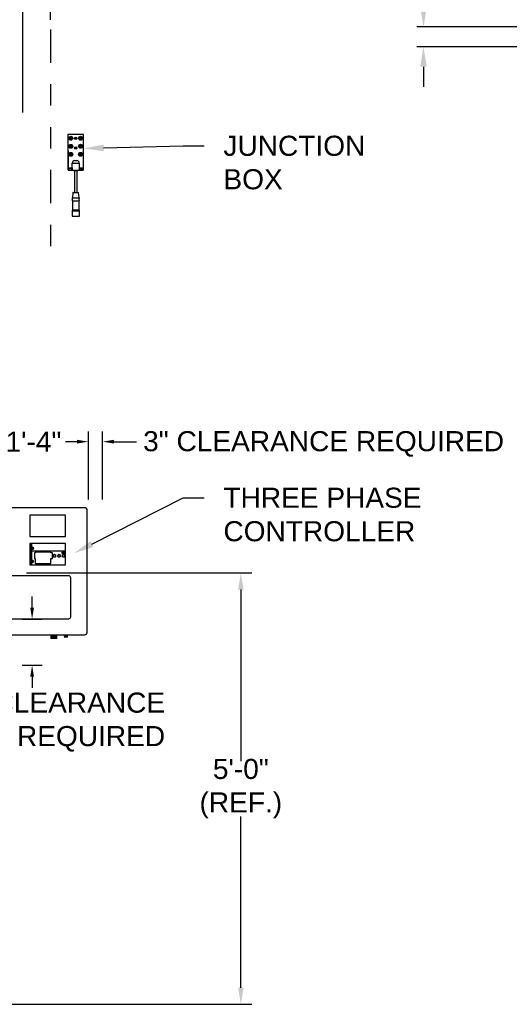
# Model space of a CAD drawing. Header units: inches. Extents: x 170 to 312, y 215 to 248.
# Tile 286 of 410: x 256.37 to 258.65, y 220.41 to 225.01. Entities that reach past the tile are written whole.
import ezdxf
from ezdxf import colors
from ezdxf.entities.mleader import LeaderData, LeaderLine
from ezdxf.math import Vec2, Vec3

# ---------------------------------------------------------------- set-up
doc = ezdxf.new("R2010")
doc.units = ezdxf.units.IN
doc.header["$LTSCALE"] = 0.25
doc.header["$MEASUREMENT"] = 0
doc.linetypes.add('PHANTOM2', pattern=[1.25, 0.625, -0.125, 0.125, -0.125, 0.125, -0.125])
for name, color, linetype in [('ANNOTATIONS', 1, 'Continuous'), ('HIDDEN', 6, 'PHANTOM2'), ('MOTOR LH', 7, 'Continuous')]:
    doc.layers.add(name, color=color, linetype=linetype)
doc.styles.add('ARIAL', font='arial.ttf', dxfattribs={"height": 0.09375})
doc.dimstyles.new('STANDARD$0', dxfattribs={"dimtxt": 0.09375, "dimasz": 0.09375, "dimexe": 0.03125, "dimexo": 0.046875, "dimgap": 0.09, "dimtad": 0, "dimtih": 1, "dimtoh": 1, "dimdec": 4, "dimzin": 0, "dimdsep": 46, "dimtxsty": 'ARIAL', "dimcen": 0.09, "dimadec": 0, "dimazin": 0, "dimtfac": 1, "dimtdec": 4, "dimtofl": 0, "dimtmove": 0, "dimatfit": 1, "dimfxl": 1, "dimtolj": 1, "dimtzin": 0, "dimarcsym": 0})

# ---------------------------------------------------------------- blocks, each defined once
blk = doc.blocks.new('*D252')
at = {"layer": 'ANNOTATIONS', "color": 0, "lineweight": -2, "transparency": 16777216}
for p, q in [((258.2527, 225.0714), (258.2527, 225.1651)), ((258.2527, 225.1651), (258.3465, 225.1651)), ((259.3085, 224.9776), (258.2215, 224.9776)), ((260.0881, 224.8853), (258.2215, 224.8853)), ((258.2527, 224.7916), (258.2527, 224.6978))]:
    blk.add_line(p, q, dxfattribs=at)
at = {"layer": 'ANNOTATIONS', "color": 0, "transparency": 16777216}
for points in [[(258.2371, 225.0714), (258.2684, 225.0714), (258.2527, 224.9776)], [(258.2371, 224.7916), (258.2684, 224.7916), (258.2527, 224.8853)]]:
    blk.add_solid(points, dxfattribs=at)
at = {"layer": 'defpoints', "color": 0, "transparency": 16777216}
for p in [(259.3554, 224.9776), (258.2527, 224.8853), (260.135, 224.8853)]:
    blk.add_point(p, dxfattribs=at)
at = {"layer": 'ANNOTATIONS', "color": 0, "transparency": 16777216, "insert": (258.5952, 225.1651), "char_height": 0.09375, "attachment_point": 5, "style": 'ARIAL'}
blk.add_mtext('\\A1;1 1/2"', dxfattribs=at)
blk = doc.blocks.new('*D199')
at = {"layer": 'ANNOTATIONS', "color": 0, "lineweight": -2, "transparency": 16777216}
for p, q in [((255.2899, 223.5854), (255.2899, 225.1525)), ((256.3836, 224.5784), (256.3836, 225.1525)), ((255.3837, 225.1213), (255.5516, 225.1213)), ((256.2898, 225.1213), (256.1219, 225.1213))]:
    blk.add_line(p, q, dxfattribs=at)
at = {"layer": 'ANNOTATIONS', "color": 0, "transparency": 16777216}
for points in [[(255.3837, 225.1369), (255.3837, 225.1057), (255.2899, 225.1213)], [(256.2898, 225.1369), (256.2898, 225.1057), (256.3836, 225.1213)]]:
    blk.add_solid(points, dxfattribs=at)
at = {"layer": 'defpoints', "color": 0, "transparency": 16777216}
for p in [(255.2899, 225.1213), (256.3836, 224.5315), (255.2899, 223.5385)]:
    blk.add_point(p, dxfattribs=at)
at = {"layer": 'ANNOTATIONS', "color": 0, "transparency": 16777216, "insert": (255.8367, 225.1213), "char_height": 0.09375, "attachment_point": 5, "style": 'ARIAL'}
blk.add_mtext('\\A1;17 3/8"', dxfattribs=at)
blk = doc.blocks.new('*D210')
at = {"layer": 'ANNOTATIONS', "color": 0, "lineweight": -2, "transparency": 16777216}
for p, q in [((255.2899, 223.5854), (255.2899, 225.5863)), ((256.5133, 225.0117), (256.5133, 225.5863)), ((255.3837, 225.555), (255.7205, 225.555)), ((256.4196, 225.555), (256.0827, 225.555))]:
    blk.add_line(p, q, dxfattribs=at)
at = {"layer": 'ANNOTATIONS', "color": 0, "transparency": 16777216}
for points in [[(255.3837, 225.5706), (255.3837, 225.5394), (255.2899, 225.555)], [(256.4196, 225.5706), (256.4196, 225.5394), (256.5133, 225.555)]]:
    blk.add_solid(points, dxfattribs=at)
at = {"layer": 'defpoints', "color": 0, "transparency": 16777216}
for p in [(256.5133, 225.555), (256.5133, 224.9648), (255.2899, 223.5385)]:
    blk.add_point(p, dxfattribs=at)
at = {"layer": 'ANNOTATIONS', "color": 0, "transparency": 16777216, "insert": (255.9016, 225.555), "char_height": 0.09375, "attachment_point": 5, "style": 'ARIAL'}
blk.add_mtext('\\A1;20"', dxfattribs=at)

msp = doc.modelspace()

# ---------------------------------------------------------------- linework, layer by layer
at = {"layer": 'ANNOTATIONS'}
for p, q in [((256.68987, 222.77145), (256.68987, 223.08815)), ((256.75555, 222.77145), (256.75555, 223.08815)), ((256.63643, 223.04101), (256.58329, 223.04101)), ((256.80869, 223.04101), (256.91329, 223.04101)), ((256.40072, 222.42782), (257.45167, 222.42782)), ((257.40058, 222.35015), (257.40058, 221.54973)), ((256.42688, 222.26556), (256.42688, 222.3187)), ((256.37975, 222.21242), (256.47401, 222.21242)), ((256.37975, 221.99712), (256.47401, 221.99712)), ((256.42688, 221.94398), (256.42688, 221.89084)), ((257.40058, 220.49118), (257.40058, 221.29121)), ((255.87034, 220.41351), (257.45167, 220.41351))]:
    msp.add_line(p, q, dxfattribs=at)
for points in [[(256.63643, 223.04987), (256.63643, 223.03216), (256.68957, 223.04101)], [(256.80869, 223.04987), (256.80869, 223.03216), (256.75555, 223.04101)], [(257.38763, 222.35015), (257.41352, 222.35015), (257.40058, 222.42782)], [(256.41802, 222.26556), (256.43573, 222.26556), (256.42688, 222.21242)], [(256.41802, 221.94398), (256.43573, 221.94398), (256.42688, 221.99712)], [(257.38763, 220.49118), (257.41352, 220.49118), (257.40058, 220.41351)]]:
    msp.add_solid(points, dxfattribs=at)
at = {"layer": 'HIDDEN'}
msp.add_line((256.51331, 224.96659), (256.51331, 223.9359), dxfattribs=at)
at = {"layer": 'MOTOR LH'}
for p, q in [((256.59372, 224.47554), (256.59402, 224.31192)), ((256.66587, 224.47619), (256.59423, 224.47605)), ((256.59423, 224.47503), (256.59452, 224.32083)), ((256.66536, 224.47567), (256.59474, 224.47554)), ((256.64834, 224.45746), (256.64755, 224.45745)), ((256.64757, 224.45882), (256.64834, 224.45882)), ((256.64834, 224.45882), (256.64834, 224.45746)), ((256.66616, 224.32096), (256.66587, 224.47516)), ((256.66669, 224.31206), (256.66638, 224.47567)), ((256.62516, 224.35364), (256.63539, 224.35366)), ((256.59503, 224.32032), (256.61354, 224.32035)), ((256.59775, 224.30821), (256.61356, 224.30824)), ((256.60868, 224.31727), (256.60032, 224.31726)), ((256.60033, 224.31129), (256.60869, 224.3113)), ((256.61354, 224.32035), (256.6135, 224.34236)), ((256.61354, 224.32035), (256.61356, 224.30824)), ((256.61996, 224.30825), (256.61996, 224.30735)), ((256.62388, 224.30736), (256.62407, 224.20501)), ((256.63704, 224.20504), (256.63685, 224.30738)), ((256.64077, 224.30739), (256.64077, 224.30829)), ((256.6471, 224.34242), (256.64714, 224.32041)), ((256.64714, 224.32041), (256.66565, 224.32045)), ((256.64714, 224.32041), (256.64716, 224.3083)), ((256.64716, 224.3083), (256.66298, 224.30833)), ((256.66037, 224.31737), (256.65201, 224.31735)), ((256.65202, 224.31138), (256.66038, 224.3114)), ((256.61463, 224.16577), (256.61471, 224.12312)), ((256.61725, 224.20407), (256.61496, 224.17927)), ((256.64624, 224.17933), (256.64386, 224.20412)), ((256.6467, 224.12318), (256.64663, 224.16582)), ((256.61471, 224.12312), (256.61331, 224.11916)), ((256.61331, 224.11916), (256.61336, 224.09446)), ((256.64811, 224.11922), (256.6467, 224.12318)), ((256.64816, 224.09452), (256.64811, 224.11922)), ((256.67151, 222.73228), (256.18057, 222.73228)), ((256.58192, 222.69857), (256.41556, 222.69857)), ((256.41556, 222.69857), (256.41556, 222.59876)), ((256.58192, 222.59876), (256.58192, 222.69857)), ((256.68398, 222.15221), (256.68398, 222.7198)), ((256.41556, 222.59876), (256.58192, 222.59876)), ((256.58192, 222.56503), (256.41556, 222.56503)), ((256.41556, 222.56503), (256.41556, 222.46548)), ((256.42108, 222.46548), (256.42108, 222.56503)), ((256.42291, 222.46548), (256.42291, 222.56503)), ((256.4233, 222.46548), (256.4233, 222.56503)), ((256.4237, 222.54447), (256.4237, 222.56503)), ((256.42435, 222.56503), (256.42435, 222.54589)), ((256.42442, 222.54599), (256.42442, 222.56503)), ((256.58192, 222.46548), (256.58192, 222.56503)), ((256.4237, 222.48291), (256.4237, 222.5419)), ((256.42435, 222.54048), (256.42435, 222.48433)), ((256.42442, 222.54039), (256.42442, 222.48442)), ((256.58192, 222.53009), (256.42442, 222.53009)), ((256.43741, 222.52158), (256.43741, 222.49603)), ((256.44079, 222.52158), (256.43741, 222.52158)), ((256.44079, 222.52503), (256.44079, 222.52158)), ((256.51415, 222.52503), (256.44079, 222.52503)), ((256.51415, 222.52158), (256.51415, 222.52503)), ((256.5217, 222.52158), (256.51415, 222.52158)), ((256.5217, 222.49603), (256.5217, 222.52158)), ((256.58192, 222.52577), (256.5654, 222.52577)), ((256.5654, 222.52577), (256.5654, 222.52053)), ((256.5654, 222.52053), (256.58192, 222.52053)), ((256.57638, 222.52053), (256.57638, 222.52577)), ((256.57689, 222.52053), (256.57689, 222.52577)), ((256.57786, 222.52577), (256.57786, 222.52053)), ((256.57802, 222.52053), (256.57802, 222.52577)), ((256.57839, 222.52577), (256.57839, 222.52053)), ((256.57854, 222.52053), (256.57854, 222.52577)), ((256.57951, 222.52577), (256.57951, 222.52053)), ((256.58003, 222.52577), (256.58003, 222.52053)), ((256.41556, 222.46548), (256.58192, 222.46548)), ((256.4237, 222.46548), (256.4237, 222.48034)), ((256.43297, 222.48105), (256.42379, 222.4806)), ((256.42435, 222.47892), (256.42435, 222.46548)), ((256.42442, 222.47882), (256.42442, 222.46548)), ((256.43741, 222.49603), (256.44079, 222.49603)), ((256.44079, 222.49603), (256.44079, 222.47132)), ((256.44079, 222.47133), (256.51415, 222.47133)), ((256.44079, 222.47132), (256.51415, 222.47132)), ((256.44158, 222.47132), (256.44158, 222.47133)), ((256.4421, 222.47132), (256.4421, 222.47133)), ((256.44307, 222.47133), (256.44307, 222.47132)), ((256.44322, 222.47132), (256.44322, 222.47133)), ((256.4436, 222.47133), (256.4436, 222.47132)), ((256.44375, 222.47132), (256.44375, 222.47133)), ((256.44472, 222.47133), (256.44472, 222.47132)), ((256.44524, 222.47133), (256.44524, 222.47132)), ((256.47177, 222.47132), (256.47177, 222.47133)), ((256.47242, 222.47132), (256.47242, 222.47133)), ((256.47766, 222.47133), (256.47766, 222.47132)), ((256.47832, 222.47133), (256.47832, 222.47132)), ((256.48129, 222.46656), (256.47911, 222.46656)), ((256.47911, 222.46656), (256.47911, 222.46548)), ((256.48129, 222.46548), (256.48129, 222.46891)), ((256.48129, 222.46891), (256.5079, 222.46891)), ((256.5079, 222.46868), (256.48129, 222.46868)), ((256.5079, 222.46829), (256.48129, 222.46829)), ((256.48238, 222.46918), (256.48238, 222.46891)), ((256.50661, 222.46918), (256.48238, 222.46918)), ((256.48321, 222.46563), (256.48413, 222.46563)), ((256.48321, 222.46548), (256.48321, 222.46563)), ((256.48413, 222.46655), (256.48441, 222.46655)), ((256.48413, 222.46563), (256.48413, 222.46655)), ((256.48441, 222.46655), (256.48441, 222.46563)), ((256.48441, 222.46563), (256.48533, 222.46563)), ((256.48533, 222.46563), (256.48533, 222.46548)), ((256.49009, 222.46548), (256.49085, 222.46707)), ((256.49086, 222.46647), (256.4904, 222.46548)), ((256.49085, 222.46707), (256.49089, 222.46707)), ((256.49132, 222.46548), (256.49086, 222.46647)), ((256.49089, 222.46707), (256.49162, 222.46548)), ((256.49649, 222.46707), (256.49709, 222.46707)), ((256.49649, 222.46548), (256.49649, 222.46707)), ((256.49677, 222.46675), (256.49677, 222.46575)), ((256.49715, 222.46675), (256.49677, 222.46675)), ((256.49677, 222.46575), (256.49695, 222.46575)), ((256.50488, 222.46707), (256.50518, 222.46707)), ((256.50556, 222.46548), (256.50488, 222.46707)), ((256.50518, 222.46707), (256.50586, 222.46548)), ((256.50659, 222.46548), (256.50726, 222.46707)), ((256.50661, 222.46891), (256.50661, 222.46918)), ((256.50756, 222.46707), (256.50689, 222.46548)), ((256.50726, 222.46707), (256.50756, 222.46707)), ((256.5079, 222.46891), (256.5079, 222.46548)), ((256.50989, 222.46656), (256.5079, 222.46656)), ((256.50989, 222.46548), (256.50989, 222.46656)), ((256.51415, 222.47132), (256.51415, 222.49603)), ((256.51415, 222.49603), (256.5217, 222.49603)), ((256.59769, 222.41504), (256.26131, 222.41504)), ((256.60717, 222.22289), (256.60717, 222.40556)), ((256.26131, 222.21341), (256.59769, 222.21341)), ((256.18057, 222.13973), (256.67151, 222.13973)), ((256.51399, 222.13973), (256.51399, 222.1306)), ((256.54261, 222.1306), (256.54261, 222.13973)), ((256.57731, 222.13973), (256.57731, 222.13426)), ((256.59195, 222.13426), (256.59195, 222.13973)), ((256.51399, 222.1306), (256.51366, 222.13041)), ((256.51366, 222.13041), (256.51399, 222.13022)), ((256.51366, 222.13041), (256.54294, 222.13041)), ((256.51399, 222.12977), (256.51366, 222.12958)), ((256.51366, 222.12958), (256.51399, 222.12939)), ((256.51366, 222.12958), (256.54294, 222.12958)), ((256.51399, 222.12894), (256.51366, 222.12875)), ((256.51366, 222.12875), (256.51399, 222.12856)), ((256.51366, 222.12875), (256.54294, 222.12875)), ((256.51399, 222.12811), (256.51366, 222.12792)), ((256.51366, 222.12792), (256.51399, 222.12773)), ((256.51366, 222.12792), (256.54294, 222.12792)), ((256.51399, 222.12728), (256.51366, 222.12709)), ((256.51366, 222.12709), (256.51399, 222.12689)), ((256.51366, 222.12709), (256.54294, 222.12709)), ((256.51399, 222.12645), (256.51366, 222.12625)), ((256.51366, 222.12625), (256.51399, 222.12606)), ((256.51366, 222.12625), (256.54294, 222.12625)), ((256.51399, 222.12561), (256.51366, 222.12542)), ((256.51366, 222.12542), (256.51399, 222.12523)), ((256.51366, 222.12542), (256.54294, 222.12542)), ((256.51399, 222.12478), (256.51366, 222.12459)), ((256.51366, 222.12459), (256.51399, 222.1244)), ((256.51366, 222.12459), (256.54294, 222.12459)), ((256.54261, 222.1306), (256.51399, 222.1306)), ((256.51399, 222.13022), (256.51399, 222.12977)), ((256.51399, 222.13022), (256.54261, 222.13022)), ((256.54261, 222.12977), (256.51399, 222.12977)), ((256.51399, 222.12939), (256.51399, 222.12894)), ((256.51399, 222.12939), (256.54261, 222.12939)), ((256.54261, 222.12894), (256.51399, 222.12894)), ((256.51399, 222.12856), (256.51399, 222.12811)), ((256.51399, 222.12856), (256.54261, 222.12856)), ((256.54261, 222.12811), (256.51399, 222.12811)), ((256.51399, 222.12773), (256.51399, 222.12728)), ((256.51399, 222.12773), (256.54261, 222.12773)), ((256.54261, 222.12728), (256.51399, 222.12728)), ((256.51399, 222.12689), (256.51399, 222.12645)), ((256.51399, 222.12689), (256.54261, 222.12689)), ((256.54261, 222.12645), (256.51399, 222.12645)), ((256.51399, 222.12606), (256.51399, 222.12561)), ((256.51399, 222.12606), (256.54261, 222.12606)), ((256.54261, 222.12561), (256.51399, 222.12561)), ((256.51399, 222.12523), (256.51399, 222.12478)), ((256.51399, 222.12523), (256.54261, 222.12523)), ((256.54261, 222.12478), (256.51399, 222.12478)), ((256.51399, 222.1244), (256.51399, 222.12209)), ((256.51399, 222.1244), (256.54261, 222.1244)), ((256.54261, 222.12209), (256.51399, 222.12209)), ((256.54294, 222.13041), (256.54261, 222.1306)), ((256.54261, 222.13022), (256.54294, 222.13041)), ((256.54261, 222.12977), (256.54261, 222.13022)), ((256.54294, 222.12958), (256.54261, 222.12977)), ((256.54261, 222.12939), (256.54294, 222.12958)), ((256.54261, 222.12894), (256.54261, 222.12939)), ((256.54294, 222.12875), (256.54261, 222.12894)), ((256.54261, 222.12856), (256.54294, 222.12875)), ((256.54261, 222.12811), (256.54261, 222.12856)), ((256.54294, 222.12792), (256.54261, 222.12811)), ((256.54261, 222.12773), (256.54294, 222.12792)), ((256.54261, 222.12728), (256.54261, 222.12773)), ((256.54294, 222.12709), (256.54261, 222.12728)), ((256.54261, 222.12689), (256.54294, 222.12709)), ((256.54261, 222.12645), (256.54261, 222.12689)), ((256.54294, 222.12625), (256.54261, 222.12645)), ((256.54261, 222.12606), (256.54294, 222.12625)), ((256.54261, 222.12561), (256.54261, 222.12606)), ((256.54294, 222.12542), (256.54261, 222.12561)), ((256.54261, 222.12523), (256.54294, 222.12542)), ((256.54261, 222.12478), (256.54261, 222.12523)), ((256.54294, 222.12459), (256.54261, 222.12478)), ((256.54261, 222.1244), (256.54294, 222.12459)), ((256.54261, 222.12209), (256.54261, 222.1244)), ((256.57731, 222.13426), (256.57698, 222.13407)), ((256.57698, 222.13407), (256.57731, 222.13388)), ((256.57698, 222.13407), (256.59228, 222.13407)), ((256.57731, 222.1336), (256.57698, 222.13341)), ((256.57698, 222.13341), (256.57731, 222.13322)), ((256.57698, 222.13341), (256.59228, 222.13341)), ((256.57731, 222.13293), (256.57698, 222.13274)), ((256.57698, 222.13274), (256.57731, 222.13255)), ((256.57698, 222.13274), (256.59228, 222.13274)), ((256.57731, 222.13227), (256.57698, 222.13208)), ((256.57698, 222.13208), (256.57731, 222.13188)), ((256.57698, 222.13208), (256.59228, 222.13208)), ((256.57731, 222.1316), (256.57698, 222.13141)), ((256.57698, 222.13141), (256.57731, 222.13122)), ((256.57698, 222.13141), (256.59228, 222.13141)), ((256.57731, 222.13094), (256.57698, 222.13075)), ((256.57698, 222.13075), (256.57731, 222.13055)), ((256.57698, 222.13075), (256.59228, 222.13075)), ((256.57731, 222.13027), (256.57698, 222.13008)), ((256.57698, 222.13008), (256.57731, 222.12989)), ((256.57698, 222.13008), (256.59228, 222.13008)), ((256.57731, 222.12961), (256.57698, 222.12941)), ((256.57698, 222.12941), (256.57731, 222.12922)), ((256.57698, 222.12941), (256.59228, 222.12941)), ((256.57731, 222.13426), (256.59195, 222.13426)), ((256.57731, 222.13388), (256.57731, 222.1336)), ((256.57731, 222.13388), (256.59195, 222.13388)), ((256.57731, 222.1336), (256.59195, 222.1336)), ((256.57731, 222.13322), (256.57731, 222.13293)), ((256.57731, 222.13322), (256.59195, 222.13322)), ((256.57731, 222.13293), (256.59195, 222.13293)), ((256.57731, 222.13255), (256.57731, 222.13227)), ((256.57731, 222.13255), (256.59195, 222.13255)), ((256.57731, 222.13227), (256.59195, 222.13227)), ((256.57731, 222.13188), (256.57731, 222.1316)), ((256.57731, 222.13188), (256.59195, 222.13188)), ((256.57731, 222.1316), (256.59195, 222.1316)), ((256.57731, 222.13122), (256.57731, 222.13094)), ((256.57731, 222.13122), (256.59195, 222.13122)), ((256.57731, 222.13094), (256.59195, 222.13094)), ((256.57731, 222.13055), (256.57731, 222.13027)), ((256.57731, 222.13055), (256.59195, 222.13055)), ((256.57731, 222.13027), (256.59195, 222.13027)), ((256.57731, 222.12989), (256.57731, 222.12961)), ((256.57731, 222.12989), (256.59195, 222.12989)), ((256.57731, 222.12961), (256.59195, 222.12961)), ((256.57731, 222.12922), (256.57731, 222.12775)), ((256.57731, 222.12922), (256.59195, 222.12922)), ((256.59195, 222.12775), (256.57731, 222.12775)), ((256.59228, 222.13407), (256.59195, 222.13426)), ((256.59195, 222.13388), (256.59228, 222.13407)), ((256.59195, 222.1336), (256.59195, 222.13388)), ((256.59228, 222.13341), (256.59195, 222.1336)), ((256.59195, 222.13322), (256.59228, 222.13341)), ((256.59195, 222.13293), (256.59195, 222.13322)), ((256.59228, 222.13274), (256.59195, 222.13293)), ((256.59195, 222.13255), (256.59228, 222.13274)), ((256.59195, 222.13227), (256.59195, 222.13255)), ((256.59228, 222.13208), (256.59195, 222.13227)), ((256.59195, 222.13188), (256.59228, 222.13208)), ((256.59195, 222.1316), (256.59195, 222.13188)), ((256.59228, 222.13141), (256.59195, 222.1316)), ((256.59195, 222.13122), (256.59228, 222.13141)), ((256.59195, 222.13094), (256.59195, 222.13122)), ((256.59228, 222.13075), (256.59195, 222.13094)), ((256.59195, 222.13055), (256.59228, 222.13075)), ((256.59195, 222.13027), (256.59195, 222.13055)), ((256.59228, 222.13008), (256.59195, 222.13027)), ((256.59195, 222.12989), (256.59228, 222.13008)), ((256.59195, 222.12961), (256.59195, 222.12989)), ((256.59228, 222.12941), (256.59195, 222.12961)), ((256.59195, 222.12922), (256.59228, 222.12941)), ((256.59195, 222.12775), (256.59195, 222.12922))]:
    msp.add_line(p, q, dxfattribs=at)
at = {"layer": 'MOTOR LH', "flags": 128}
for points in [[(256.6135, 224.34236), (256.61375, 224.34236), (256.61451, 224.34236), (256.61575, 224.34236), (256.61743, 224.34236), (256.6195, 224.34237), (256.6219, 224.34237), (256.62455, 224.34238), (256.62738, 224.34238), (256.6303, 224.34239), (256.63322, 224.34239), (256.63605, 224.3424), (256.6387, 224.3424), (256.6411, 224.34241), (256.64317, 224.34241), (256.64485, 224.34241), (256.64609, 224.34242), (256.64685, 224.34242), (256.6471, 224.34242)], [(256.61356, 224.30824), (256.61382, 224.30824), (256.61457, 224.30824), (256.61581, 224.30825), (256.61749, 224.30825), (256.61956, 224.30825), (256.62196, 224.30826), (256.62462, 224.30826), (256.62744, 224.30827), (256.63036, 224.30827), (256.63328, 224.30828), (256.63611, 224.30828), (256.63876, 224.30829), (256.64116, 224.30829), (256.64323, 224.3083), (256.64491, 224.3083), (256.64615, 224.3083), (256.64691, 224.3083), (256.64716, 224.3083)], [(256.61996, 224.30735), (256.61997, 224.30735), (256.62034, 224.30735), (256.62117, 224.30735), (256.62243, 224.30735), (256.62407, 224.30736), (256.62599, 224.30736), (256.62813, 224.30737), (256.63036, 224.30737)], [(256.63036, 224.30737), (256.6326, 224.30737), (256.63473, 224.30738), (256.63666, 224.30738), (256.63829, 224.30738), (256.63956, 224.30739), (256.64039, 224.30739), (256.64075, 224.30739), (256.64077, 224.30739)], [(256.61463, 224.16577), (256.61487, 224.16577), (256.61559, 224.16577), (256.61677, 224.16577), (256.61837, 224.16577), (256.62034, 224.16578), (256.62263, 224.16578), (256.62515, 224.16578), (256.62785, 224.16579), (256.63063, 224.16579)], [(256.61496, 224.17927), (256.6152, 224.17927), (256.61591, 224.17927), (256.61706, 224.17928), (256.61862, 224.17928), (256.62055, 224.17928), (256.62278, 224.17929), (256.62525, 224.17929), (256.62789, 224.1793), (256.6306, 224.1793)], [(256.61725, 224.20407), (256.61727, 224.20407), (256.61763, 224.20407), (256.61845, 224.20407), (256.61972, 224.20408), (256.62137, 224.20408), (256.62336, 224.20408), (256.62561, 224.20409), (256.62804, 224.20409), (256.63055, 224.2041)], [(256.61827, 224.205), (256.6185, 224.205), (256.6192, 224.205), (256.62034, 224.205), (256.62187, 224.20501), (256.62373, 224.20501), (256.62585, 224.20502), (256.62816, 224.20502), (256.63055, 224.20502)], [(256.63055, 224.20502), (256.63295, 224.20503), (256.63525, 224.20503), (256.63738, 224.20504), (256.63924, 224.20504), (256.64077, 224.20504), (256.6419, 224.20504), (256.6426, 224.20505), (256.64284, 224.20505)], [(256.63055, 224.2041), (256.63307, 224.2041), (256.6355, 224.20411), (256.63775, 224.20411), (256.63974, 224.20411), (256.64139, 224.20412), (256.64266, 224.20412), (256.64348, 224.20412), (256.64384, 224.20412), (256.64386, 224.20412)], [(256.6306, 224.1793), (256.63332, 224.17931), (256.63595, 224.17931), (256.63842, 224.17932), (256.64065, 224.17932), (256.64258, 224.17932), (256.64414, 224.17933), (256.6453, 224.17933), (256.646, 224.17933), (256.64624, 224.17933)], [(256.63063, 224.16579), (256.6334, 224.1658), (256.6361, 224.1658), (256.63863, 224.16581), (256.64091, 224.16581), (256.64288, 224.16582), (256.64448, 224.16582), (256.64566, 224.16582), (256.64638, 224.16582), (256.64663, 224.16582)], [(256.61331, 224.11916), (256.61337, 224.11916), (256.61385, 224.11916), (256.61478, 224.11916), (256.61615, 224.11916), (256.61791, 224.11917), (256.62003, 224.11917), (256.62243, 224.11917), (256.62506, 224.11918), (256.62785, 224.11918), (256.63071, 224.11919)], [(256.61471, 224.12312), (256.61495, 224.12312), (256.61567, 224.12312), (256.61685, 224.12313), (256.61845, 224.12313), (256.62042, 224.12313), (256.62271, 224.12314), (256.62523, 224.12314), (256.62793, 224.12315)], [(256.62793, 224.12315), (256.63348, 224.12316), (256.63618, 224.12316), (256.6387, 224.12317), (256.64099, 224.12317), (256.64296, 224.12317), (256.64456, 224.12318), (256.64574, 224.12318), (256.64646, 224.12318), (256.6467, 224.12318)], [(256.63071, 224.11919), (256.63358, 224.1192), (256.63636, 224.1192), (256.63899, 224.11921), (256.6414, 224.11921), (256.64351, 224.11921), (256.64528, 224.11922), (256.64665, 224.11922), (256.64758, 224.11922), (256.64805, 224.11922), (256.64811, 224.11922)], [(256.61336, 224.09446), (256.61342, 224.09446), (256.61389, 224.09446), (256.61482, 224.09446), (256.61619, 224.09446), (256.61796, 224.09447), (256.62007, 224.09447), (256.62248, 224.09448), (256.62511, 224.09448), (256.62789, 224.09449), (256.63076, 224.09449)], [(256.61438, 224.09344), (256.6144, 224.09344), (256.61475, 224.09344), (256.61557, 224.09344), (256.61682, 224.09344), (256.61847, 224.09344), (256.62047, 224.09345), (256.62277, 224.09345), (256.6253, 224.09346), (256.62799, 224.09346)], [(256.62799, 224.09346), (256.63353, 224.09347), (256.63622, 224.09348), (256.63875, 224.09348), (256.64105, 224.09349), (256.64305, 224.09349), (256.6447, 224.09349), (256.64595, 224.0935), (256.64677, 224.0935), (256.64712, 224.0935), (256.64714, 224.0935)], [(256.63076, 224.09449), (256.63362, 224.0945), (256.63641, 224.0945), (256.63904, 224.09451), (256.64144, 224.09451), (256.64356, 224.09451), (256.64532, 224.09452), (256.64669, 224.09452), (256.64762, 224.09452), (256.6481, 224.09452), (256.64816, 224.09452)], [(256.42372, 222.54376), (256.42481, 222.54382), (256.42595, 222.54387), (256.42712, 222.54393), (256.42831, 222.54399), (256.42949, 222.54404), (256.43066, 222.5441), (256.4318, 222.54416), (256.4329, 222.54421)], [(256.43297, 222.54261), (256.43188, 222.54256), (256.43074, 222.5425), (256.42957, 222.54245), (256.42838, 222.54239), (256.4272, 222.54233), (256.42603, 222.54228), (256.42489, 222.54222), (256.42379, 222.54217)], [(256.42372, 222.4822), (256.42481, 222.48225), (256.42595, 222.4823), (256.42712, 222.48236), (256.42831, 222.48242), (256.42949, 222.48248), (256.43066, 222.48253), (256.4318, 222.48259), (256.4329, 222.48264)]]:
    msp.add_lwpolyline(points, dxfattribs=at)
at = {"layer": 'MOTOR LH'}
for centre, radius in [((256.60723, 224.458), 0.00913), ((256.60723, 224.458), 0.00785), ((256.60723, 224.458), 0.00542), ((256.60451, 224.4607), 0.000853), ((256.60452, 224.45528), 0.000853), ((256.60723, 224.458), 0.000853), ((256.60993, 224.46071), 0.000853), ((256.60994, 224.45529), 0.000853), ((256.63008, 224.45795), 0.00536), ((256.63008, 224.45795), 0.00292), ((256.65294, 224.45808), 0.00913), ((256.65294, 224.45808), 0.00785), ((256.65022, 224.46079), 0.000853), ((256.65023, 224.45536), 0.000853), ((256.65294, 224.45808), 0.000853), ((256.65565, 224.4608), 0.000853), ((256.65566, 224.45537), 0.000853), ((256.6073, 224.42047), 0.00913), ((256.60737, 224.38294), 0.00913), ((256.6073, 224.42047), 0.00785), ((256.60737, 224.38294), 0.00785), ((256.6073, 224.42047), 0.00542), ((256.60458, 224.42318), 0.000853), ((256.60459, 224.41775), 0.000853), ((256.6073, 224.42047), 0.000853), ((256.61, 224.42319), 0.000853), ((256.61001, 224.41776), 0.000853), ((256.63017, 224.41224), 0.00536), ((256.63017, 224.41224), 0.00292), ((256.65301, 224.42055), 0.00913), ((256.65308, 224.38303), 0.00913), ((256.65301, 224.42055), 0.00785), ((256.65308, 224.38303), 0.00785), ((256.65301, 224.42055), 0.00542), ((256.65029, 224.42326), 0.000853), ((256.6503, 224.41784), 0.000853), ((256.65301, 224.42055), 0.000853), ((256.65572, 224.42327), 0.000853), ((256.65573, 224.41785), 0.000853), ((256.60737, 224.38294), 0.00542), ((256.60465, 224.38565), 0.000853), ((256.60466, 224.38023), 0.000853), ((256.60737, 224.38294), 0.000853), ((256.61007, 224.38566), 0.000853), ((256.61008, 224.38024), 0.000853), ((256.65308, 224.38303), 0.00542), ((256.65036, 224.38573), 0.000853), ((256.65037, 224.38031), 0.000853), ((256.65308, 224.38303), 0.000853), ((256.65579, 224.38574), 0.000853), ((256.6558, 224.38032), 0.000853), ((256.42835, 222.54319), 0.00482), ((256.53078, 222.50815), 0.00622), ((256.5524, 222.50815), 0.00622), ((256.57401, 222.50815), 0.00622), ((256.42835, 222.48162), 0.00482)]:
    msp.add_circle(centre, radius, dxfattribs=at)
for centre, radius, start, end in [((256.59423, 224.47554), 0.000512, 90.10619, 180.10619), ((256.59474, 224.47503), 0.000512, 90.10619, 180.10619), ((256.65294, 224.45808), 0.00542, 186.62602, 172.17259), ((256.66536, 224.47516), 0.000512, 0.10619, 90.10619), ((256.66587, 224.47567), 0.000512, 0.10619, 90.10619), ((256.62621, 224.34089), 0.01279, 94.68447, 173.3982), ((256.63438, 224.34089), 0.01281, 6.87071, 85.47138), ((256.59774, 224.31193), 0.00372, 180.10619, 270.10619), ((256.59503, 224.32083), 0.000512, 180.10619, 270.10619), ((256.60033, 224.31427), 0.00299, 90.10619, 270.10619), ((256.60869, 224.31429), 0.00299, 270.10619, 90.10619), ((256.65201, 224.31437), 0.00299, 90.10619, 270.10619), ((256.66037, 224.31438), 0.00299, 270.10619, 90.10619), ((256.66297, 224.31205), 0.00372, 270.10619, 0.10619), ((256.66565, 224.32096), 0.000512, 270.10619, 0.10619), ((256.59557, 224.173), 0.02038, 339.22258, 17.93077), ((256.61827, 224.20398), 0.00102, 90.10619, 174.72948), ((256.64284, 224.20402), 0.00102, 5.48289, 90.10619), ((256.66566, 224.17313), 0.02038, 162.2816, 200.9898), ((256.61438, 224.09446), 0.00102, 180.10619, 270.10619), ((256.64713, 224.09452), 0.00102, 270.10619, 0.10619), ((256.67151, 222.7198), 0.01248, 0, 90), ((256.42835, 222.54319), 0.00473, 173.04894, 192.50643), ((256.42835, 222.54319), 0.00466, 12.63519, 172.92017), ((256.42835, 222.54319), 0.00466, 192.63519, 352.92017), ((256.42835, 222.54319), 0.00473, 353.04894, 12.50643), ((256.42835, 222.48162), 0.00473, 173.04894, 192.50643), ((256.42835, 222.48162), 0.00466, 12.63519, 172.92017), ((256.42835, 222.48162), 0.00466, 192.63519, 352.92017), ((256.42835, 222.48162), 0.00473, 353.04894, 12.50643), ((256.5962, 222.40406), 0.01108, 7.7581, 82.2419), ((256.5962, 222.22439), 0.01108, 277.7581, 352.2419), ((256.67151, 222.15221), 0.01248, 270, 0)]:
    msp.add_arc(centre, radius, start, end, dxfattribs=at)
for points, knots in [([(256.53635, 222.50815), (256.53628, 222.50745), (256.53616, 222.50637), (256.53547, 222.50507), (256.53475, 222.50418), (256.53386, 222.50346), (256.53256, 222.50279), (256.53078, 222.50245), (256.52901, 222.50279), (256.52771, 222.50346), (256.52682, 222.50418), (256.52609, 222.50507), (256.52542, 222.50637), (256.52508, 222.50815), (256.52542, 222.50992), (256.52609, 222.51122), (256.52682, 222.51211), (256.52771, 222.51284), (256.52901, 222.51351), (256.53078, 222.51385), (256.53256, 222.51351), (256.53386, 222.51284), (256.53475, 222.51211), (256.53547, 222.51122), (256.53616, 222.50992), (256.53628, 222.50885), (256.53635, 222.50815)], [0, 0, 0, 0, 0.059864, 0.0920901, 0.1249998, 0.1579095, 0.1901356, 0.2499996, 0.3098642, 0.3420898, 0.3749995, 0.4079095, 0.4401355, 0.4999996, 0.5598642, 0.5920897, 0.6249997, 0.6579098, 0.6901354, 0.75, 0.809864, 0.8420901, 0.8750001, 0.9079098, 0.9401354, 1, 1, 1, 1]), ([(256.55796, 222.50815), (256.55789, 222.50745), (256.55777, 222.50637), (256.55708, 222.50507), (256.55636, 222.50418), (256.55547, 222.50346), (256.55417, 222.50279), (256.5524, 222.50245), (256.55062, 222.50279), (256.54932, 222.50346), (256.54843, 222.50418), (256.54771, 222.50507), (256.54704, 222.50637), (256.54669, 222.50815), (256.54704, 222.50992), (256.54771, 222.51122), (256.54843, 222.51211), (256.54932, 222.51284), (256.55062, 222.51351), (256.5524, 222.51385), (256.55417, 222.51351), (256.55547, 222.51284), (256.55636, 222.51211), (256.55708, 222.51122), (256.55777, 222.50992), (256.55789, 222.50885), (256.55796, 222.50815)], [0, 0, 0, 0, 0.0598641, 0.09209, 0.125, 0.1579097, 0.1901358, 0.2499998, 0.3098638, 0.3420899, 0.3749996, 0.4079096, 0.4401355, 0.4999996, 0.5598643, 0.5920896, 0.6249996, 0.6579097, 0.6901358, 0.7499998, 0.8098638, 0.8420899, 0.8749999, 0.90791, 0.9401353, 1, 1, 1, 1]), ([(256.57958, 222.50815), (256.5795, 222.50745), (256.57939, 222.50637), (256.57869, 222.50507), (256.57798, 222.50418), (256.57708, 222.50346), (256.57579, 222.50279), (256.57401, 222.50245), (256.57223, 222.50279), (256.57094, 222.50346), (256.57005, 222.50418), (256.56932, 222.50507), (256.56865, 222.50637), (256.56831, 222.50815), (256.56865, 222.50992), (256.56932, 222.51122), (256.57005, 222.51211), (256.57094, 222.51284), (256.57223, 222.51351), (256.57401, 222.51385), (256.57579, 222.51351), (256.57708, 222.51284), (256.57798, 222.51211), (256.57869, 222.51122), (256.57939, 222.50992), (256.5795, 222.50885), (256.57958, 222.50815)], [0, 0, 0, 0, 0.059864, 0.0920901, 0.1250002, 0.1579098, 0.1901354, 0.25, 0.309864, 0.3420901, 0.3749998, 0.4079095, 0.4401356, 0.4999996, 0.5598642, 0.5920898, 0.6249994, 0.6579095, 0.6901356, 0.7499996, 0.8098642, 0.8420898, 0.8749998, 0.9079098, 0.9401354, 1, 1, 1, 1]), ([(256.49695, 222.46575), (256.49715, 222.46576), (256.49739, 222.46576), (256.49764, 222.46591), (256.49773, 222.46602), (256.49779, 222.46615), (256.4978, 222.46625), (256.49781, 222.4663)], [0, 0, 0, 0, 0.4986116, 0.6240096, 0.7494042, 0.8747378, 1, 1, 1, 1]), ([(256.49709, 222.46707), (256.49723, 222.46707), (256.49749, 222.46707), (256.49785, 222.46691), (256.49805, 222.46662), (256.49807, 222.46641), (256.49808, 222.4663)], [0, 0, 0, 0, 0.2813151, 0.5599241, 0.7799316, 1, 1, 1, 1]), ([(256.49781, 222.4663), (256.4978, 222.46637), (256.49778, 222.46649), (256.49768, 222.46661), (256.4975, 222.46674), (256.4973, 222.46675), (256.49715, 222.46675)], [0, 0, 0, 0, 0.2492878, 0.3749238, 0.500647, 1, 1, 1, 1]), ([(256.49808, 222.4663), (256.49808, 222.46623), (256.49807, 222.46608), (256.49797, 222.46583), (256.49782, 222.46571), (256.49772, 222.46564)], [0, 0, 0, 0, 0.2808676, 0.5615175, 1, 1, 1, 1]), ([(256.49772, 222.46564), (256.49782, 222.46561), (256.49793, 222.46557), (256.49801, 222.46549), (256.49802, 222.46548)], [0, 0, 0, 0, 0.9046821, 1, 1, 1, 1]), ([(256.5012, 222.4655), (256.50123, 222.46574), (256.50129, 222.46622), (256.50172, 222.46677), (256.50226, 222.4671), (256.50263, 222.46714), (256.50282, 222.46715)], [0, 0, 0, 0, 0.2797299, 0.55932695, 0.77968116, 1, 1, 1, 1]), ([(256.50284, 222.46683), (256.50264, 222.46681), (256.50225, 222.46676), (256.5018, 222.46641), (256.50153, 222.46597), (256.5015, 222.46566), (256.50148, 222.4655)], [0, 0, 0, 0, 0.27962489, 0.55934971, 0.77962748, 1, 1, 1, 1]), ([(256.50282, 222.46715), (256.50307, 222.46713), (256.50356, 222.46708), (256.5041, 222.46663), (256.50444, 222.46609), (256.50447, 222.46571), (256.50448, 222.46552)], [0, 0, 0, 0, 0.2797685, 0.5593598, 0.7795723, 1, 1, 1, 1]), ([(256.5042, 222.46552), (256.50418, 222.46571), (256.50413, 222.46611), (256.50375, 222.46654), (256.5033, 222.46679), (256.50299, 222.46682), (256.50284, 222.46683)], [0, 0, 0, 0, 0.279464, 0.5588701, 0.7795128, 1, 1, 1, 1])]:
    msp.add_open_spline(points, degree=3, knots=knots, dxfattribs=at)

# ---------------------------------------------------------------- texts
at = {"layer": 'ANNOTATIONS', "char_height": 0.09375, "style": 'ARIAL'}
for s, insert, attachment_point in [('1\'-4"', (256.30279, 223.04101), 4), ('3" CLEARANCE REQUIRED', (258.62856, 223.03041), 6), ('6" CLEARANCE\\PREQUIRED', (257.04738, 221.73136), 6), ('5\'-0"\\P(REF.)', (257.40058, 221.42047), 5)]:
    msp.add_mtext(s, dxfattribs=dict(at, insert=insert, attachment_point=attachment_point))

# ---------------------------------------------------------------- dimensions: what is measured, and where the dimension line sits
at = {"layer": 'ANNOTATIONS'}
for base, p1, p2, angle, text, picture, middle in [((256.51331, 225.55501), (255.28994, 223.53851), (256.51331, 224.96478), 180, '20"', '*D210', (255.90162, 225.55501)), ((258.25274, 224.88534), (259.35535, 224.97761), (260.135, 224.88534), 90, '1 1/2"', '*D252', (258.59518, 225.16511))]:
    dim = msp.add_linear_dim(base=base, p1=p1, p2=p2, angle=angle, text=text, dimstyle='STANDARD$0', dxfattribs=at)
    dim.commit()
    dim.dimension.update_dxf_attribs({"geometry": picture, "text_midpoint": middle, "dimtype": 160})
dim = msp.add_linear_dim(base=(255.28994, 225.1213), p1=(256.38356, 224.53154), p2=(255.28994, 223.53851), text='17 3/8"', dimstyle='STANDARD$0', dxfattribs=at)
dim.commit()
dim.dimension.update_dxf_attribs({"geometry": '*D199', "text_midpoint": (255.83675, 225.1213), "dimtype": 160})

# ---------------------------------------------------------------- leaders
ml = msp.add_multileader_mtext('Standard', dxfattribs=at)
ml.set_content('JUNCTION\\PBOX', color=256, style='ARIAL')
ml.set_leader_properties()
ml.build(insert=Vec2(0, 0))
ml.multileader.update_dxf_attribs({"dogleg_length": 0.36, "arrow_head_size": 0.09375})
ctx = ml.context
ctx.base_point, ctx.char_height, ctx.arrow_head_size, ctx.landing_gap_size, ctx.plane_origin = Vec3(257.22941, 224.42212), 0.09375, 0.09375, 0.09, Vec3(256.32738, 224.25958)
notes = []
notes.append((ctx, [(0, (1, 1, 0), (257.13146, 224.42212), (1, 0), 0.09796, [(0, [(256.66651, 224.41048)], 0, [])])]))
ctx.mtext.insert, ctx.mtext.flow_direction = Vec3(257.31941, 224.4698), 5
ml = msp.add_multileader_mtext('Standard', dxfattribs=at)
ml.set_content('THREE PHASE\\PCONTROLLER', color=256, style='ARIAL')
ml.set_leader_properties()
ml.build(insert=Vec2(0, 0))
ml.multileader.update_dxf_attribs({"dogleg_length": 0.36, "arrow_head_size": 0.09375})
ctx = ml.context
ctx.base_point, ctx.char_height, ctx.arrow_head_size, ctx.landing_gap_size, ctx.plane_origin = Vec3(257.22941, 222.77836), 0.09375, 0.09375, 0.09, Vec3(256.14747, 222.48139)
notes.append((ctx, [(0, (1, 1, 0), (257.13146, 222.77836), (1, 0), 0.09796, [(0, [(256.62205, 222.5201)], 0, [])])]))
ctx.mtext.insert, ctx.mtext.flow_direction = Vec3(257.31941, 222.82603), 5
for ctx, leaders in notes:
    for number, flags, end, landing, length, lines in leaders:
        leader = LeaderData()
        leader.index, (leader.has_last_leader_line, leader.has_dogleg_vector, leader.attachment_direction) = number, flags
        leader.last_leader_point, leader.dogleg_vector, leader.dogleg_length = Vec3(end), Vec3(landing), length
        for number, points, colour, breaks in lines:
            line = LeaderLine()
            line.index, line.vertices, line.color, line.breaks = number, Vec3.list(points), colors.encode_raw_color(colour), breaks
            leader.lines.append(line)
        ctx.leaders.append(leader)

doc.saveas('drawing.dxf')
